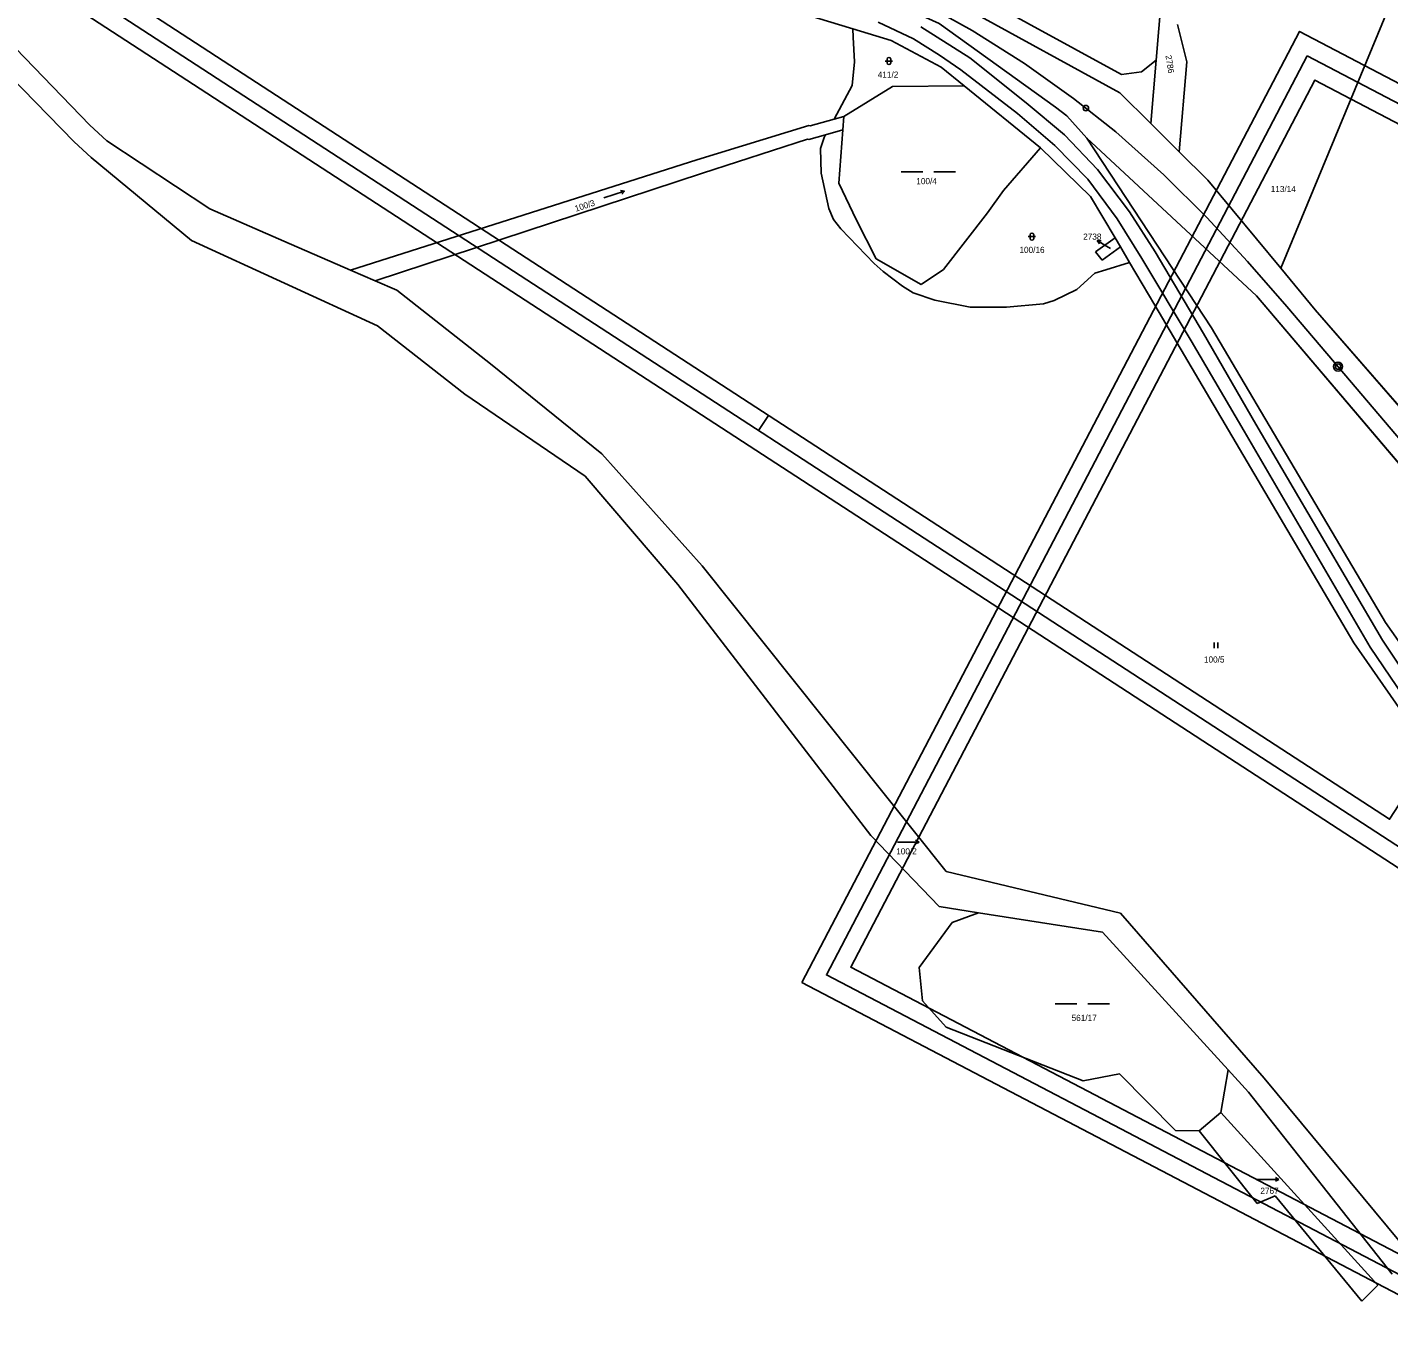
# Model space of a CAD drawing. Extents: x -866656 to -858817, y -1041816 to -1038653.
# Drawn here: x -861845.8 to -861469.1, y -1040003.5 to -1039639.2 of the extents above; entities that cross this region are included whole.
import ezdxf

# ---------------------------------------------------------------- set-up
doc = ezdxf.new("R2010")
doc.units = 0
for name, color, linetype in [('Hranice parcel', 7, 'Continuous'), ('Parcelní čísla', 7, 'Continuous'), ('Pop  PČ popisy', 7, 'Continuous'), ('SZDC', 7, 'Continuous'), ('tisk ramy', 7, 'Continuous'), ('Vnitřní kresba', 7, 'Continuous'), ('Vrstva 1', 7, 'Continuous'), ('Vrstva 53', 7, 'Continuous'), ('Vrstva 7', 7, 'Continuous'), ('Značky kultur', 7, 'Continuous')]:
    doc.layers.add(name, color=color, linetype=linetype)

msp = doc.modelspace()

# ---------------------------------------------------------------- linework, layer by layer
at = {"layer": 'Hranice parcel'}
for p, q in [((-861533.45, -1039648.33), (-861518.87, -1039477.78)), ((-861436.58, -1039554.81), (-861498.94, -1039705.92)), ((-861652.66, -1039628.93), (-861617.39, -1039639.66)), ((-861543.07, -1039652.29), (-861582.07, -1039630.93)), ((-861584.91, -1039634.69), (-861543.49, -1039657.42)), ((-861828.47, -1039666.3), (-861854.55, -1039639.33)), ((-861617.39, -1039639.66), (-861606.8, -1039642.88)), ((-861617.26, -1039642.02), (-861617.39, -1039639.66)), ((-861561.3, -1039661.32), (-861593.45, -1039638.2)), ((-861527.59, -1039638.5), (-861524.96, -1039648.76)), ((-861616.89, -1039648.8), (-861617.26, -1039642.02)), ((-861606.8, -1039642.88), (-861592.94, -1039650.28)), ((-861856.99, -1039646.19), (-861832.76, -1039670.91)), ((-861617.55, -1039655.32), (-861616.89, -1039648.8)), ((-861592.94, -1039650.28), (-861586.59, -1039655.43)), ((-861537.49, -1039651.58), (-861543.07, -1039652.29)), ((-861533.45, -1039648.33), (-861537.49, -1039651.58)), ((-861534.95, -1039665.88), (-861533.45, -1039648.33)), ((-861524.96, -1039648.76), (-861527.09, -1039673.66)), ((-861622.57, -1039664.65), (-861617.55, -1039655.32)), ((-861606.43, -1039655.59), (-861619.84, -1039663.89)), ((-861586.59, -1039655.43), (-861606.43, -1039655.59)), ((-861565.49, -1039672.56), (-861586.59, -1039655.43)), ((-861543.49, -1039657.42), (-861534.95, -1039665.88)), ((-861558.17, -1039663.76), (-861561.3, -1039661.32)), ((-861823.78, -1039670.67), (-861828.47, -1039666.3)), ((-861629.58, -1039666.45), (-861660.52, -1039675.9)), ((-861629.18, -1039666.49), (-861629.58, -1039666.45)), ((-861622.57, -1039664.65), (-861629.18, -1039666.49)), ((-861619.84, -1039663.89), (-861622.57, -1039664.65)), ((-861620.12, -1039667.64), (-861619.84, -1039663.89)), ((-861552.61, -1039669.88), (-861558.17, -1039663.76)), ((-861527.09, -1039673.66), (-861534.95, -1039665.88)), ((-861795.26, -1039689.5), (-861823.78, -1039670.67)), ((-861658.97, -1039679.58), (-861629.92, -1039670.22)), ((-861629.92, -1039670.22), (-861629.52, -1039670.26)), ((-861629.52, -1039670.26), (-861624.89, -1039668.97)), ((-861626.3, -1039672.76), (-861625.3, -1039669.74)), ((-861625.3, -1039669.74), (-861624.89, -1039668.97)), ((-861624.89, -1039668.97), (-861620.12, -1039667.64)), ((-861620.12, -1039667.64), (-861621.24, -1039682.4)), ((-861552.61, -1039669.88), (-861518.12, -1039722.41)), ((-861505.7, -1039713.51), (-861552.61, -1039669.88)), ((-861832.76, -1039670.91), (-861828.08, -1039675.28)), ((-861626.17, -1039679.57), (-861626.3, -1039672.76)), ((-861575.64, -1039684.39), (-861565.49, -1039672.56)), ((-861565.49, -1039672.56), (-861551.57, -1039686.07)), ((-861519.15, -1039681.53), (-861527.09, -1039673.66)), ((-861828.08, -1039675.28), (-861800.3, -1039698.22)), ((-861660.52, -1039675.9), (-861756.3, -1039706.43)), ((-861749.48, -1039709.37), (-861658.97, -1039679.58)), ((-861624.02, -1039689.38), (-861626.17, -1039679.57)), ((-861498.94, -1039705.92), (-861519.15, -1039681.53)), ((-861621.24, -1039682.4), (-861616.39, -1039692.61)), ((-861580.07, -1039690.56), (-861575.64, -1039684.39)), ((-861774.82, -1039698.45), (-861795.26, -1039689.5)), ((-861622.74, -1039692.46), (-861624.02, -1039689.38)), ((-861551.57, -1039686.07), (-861544.75, -1039697.52)), ((-861620.73, -1039694.96), (-861622.74, -1039692.46)), ((-861616.39, -1039692.61), (-861610.9, -1039703.26)), ((-861592.3, -1039706.27), (-861580.07, -1039690.56)), ((-861611.46, -1039704.61), (-861620.73, -1039694.96)), ((-861800.3, -1039698.22), (-861748.86, -1039721.88)), ((-861756.3, -1039706.43), (-861774.82, -1039698.45)), ((-861544.75, -1039697.52), (-861550.19, -1039701.39)), ((-861548.39, -1039703.67), (-861543.29, -1039700.02)), ((-861544.75, -1039697.52), (-861543.29, -1039700.02)), ((-861543.29, -1039700.02), (-861540.8, -1039704.27)), ((-861608.94, -1039706.76), (-861611.46, -1039704.61)), ((-861610.9, -1039703.26), (-861598.46, -1039710.36)), ((-861550.19, -1039701.39), (-861548.39, -1039703.67)), ((-861540.8, -1039704.27), (-861547.37, -1039706.35)), ((-861533.81, -1039716.08), (-861540.8, -1039704.27)), ((-861749.48, -1039709.37), (-861756.3, -1039706.43)), ((-861603.59, -1039710.89), (-861608.94, -1039706.76)), ((-861598.46, -1039710.36), (-861592.3, -1039706.27)), ((-861550.4, -1039707.31), (-861555.43, -1039711.8)), ((-861547.37, -1039706.35), (-861550.4, -1039707.31)), ((-861489.43, -1039717.4), (-861498.94, -1039705.92)), ((-861743.48, -1039711.96), (-861749.48, -1039709.37)), ((-861717.64, -1039732.32), (-861743.48, -1039711.96)), ((-861600.68, -1039712.72), (-861603.59, -1039710.89)), ((-861555.43, -1039711.8), (-861561.67, -1039714.87)), ((-861594.69, -1039714.78), (-861600.68, -1039712.72)), ((-861584.92, -1039716.7), (-861594.69, -1039714.78)), ((-861564.66, -1039715.76), (-861574.83, -1039716.7)), ((-861561.67, -1039714.87), (-861564.66, -1039715.76)), ((-861381.07, -1039860.23), (-861505.7, -1039713.51)), ((-861574.83, -1039716.7), (-861584.92, -1039716.7)), ((-861478.76, -1039809.5), (-861533.81, -1039716.08)), ((-861392.94, -1039828.48), (-861489.43, -1039717.4)), ((-861748.86, -1039721.88), (-861724.72, -1039740.72)), ((-861518.12, -1039722.41), (-861470.04, -1039803.94)), ((-861686.84, -1039757.23), (-861717.64, -1039732.32)), ((-861724.72, -1039740.72), (-861691.45, -1039763.43)), ((-861659.01, -1039788.2), (-861686.84, -1039757.23)), ((-861691.45, -1039763.43), (-861665.82, -1039793.44)), ((-861591.53, -1039872.8), (-861659.01, -1039788.2)), ((-861665.82, -1039793.44), (-861612.38, -1039862.85)), ((-861470.04, -1039803.94), (-861445.44, -1039838.96)), ((-861451.97, -1039848.17), (-861478.76, -1039809.5)), ((-861612.38, -1039862.85), (-861593.52, -1039882.53)), ((-861543.35, -1039884.36), (-861591.53, -1039872.8)), ((-861593.52, -1039882.53), (-861582.58, -1039884.23)), ((-861589.86, -1039886.94), (-861582.58, -1039884.23)), ((-861582.58, -1039884.23), (-861548.31, -1039889.55)), ((-861503.53, -1039930.01), (-861543.35, -1039884.36)), ((-861599.05, -1039899.34), (-861589.86, -1039886.94)), ((-861548.31, -1039889.55), (-861513.5, -1039927.72)), ((-861598.12, -1039908.55), (-861599.05, -1039899.34)), ((-861591.56, -1039915.87), (-861598.12, -1039908.55)), ((-861553.69, -1039930.74), (-861591.56, -1039915.87)), ((-861543.61, -1039928.79), (-861553.69, -1039930.74)), ((-861528.06, -1039944.46), (-861543.61, -1039928.79)), ((-861513.5, -1039927.72), (-861515.6, -1039939.51)), ((-861513.5, -1039927.72), (-861507.89, -1039933.86)), ((-861462.7, -1039979.24), (-861503.53, -1039930.01)), ((-861507.89, -1039933.86), (-861468.16, -1039984.18)), ((-861515.6, -1039939.51), (-861521.51, -1039944.51)), ((-861515.6, -1039939.51), (-861472.17, -1039987.24)), ((-861521.51, -1039944.51), (-861528.06, -1039944.46)), ((-861505.48, -1039964.69), (-861521.51, -1039944.51)), ((-861500.57, -1039962.52), (-861505.48, -1039964.69)), ((-861476.51, -1039991.66), (-861500.57, -1039962.52)), ((-861472.17, -1039987.24), (-861476.51, -1039991.66))]:
    msp.add_line(p, q, dxfattribs=at)
at = {"layer": 'Pop  PČ popisy'}
for p, q in [((-861547.18, -1039699.77), (-861549.75, -1039698.22)), ((-861549.75, -1039698.22), (-861548.64, -1039698.31)), ((-861549.75, -1039698.22), (-861549.15, -1039699.17)), ((-861546.12, -1039700.42), (-861547.18, -1039699.77))]:
    msp.add_line(p, q, dxfattribs=at)
at = {"layer": 'SZDC'}
for points in [[(-861815.33, -1039397.99), (-861816.53, -1039408.19), (-861817.32, -1039414.91), (-861813.7, -1039438.87), (-861805.31, -1039452.81), (-861794.94, -1039459.16), (-861778.03, -1039466.96), (-861788.92, -1039482.88), (-861767.19, -1039513.52), (-861754.63, -1039529.43), (-861729.85, -1039553), (-861707.85, -1039572.19), (-861683.49, -1039587.43), (-861648.26, -1039601.57), (-861584.91, -1039634.69), (-861543.49, -1039657.42), (-861534.95, -1039665.88), (-861527.09, -1039673.66), (-861519.15, -1039681.53), (-861498.94, -1039705.92), (-861489.43, -1039717.4), (-861392.94, -1039828.48)], [(-861236.71, -1040010.09), (-861295.08, -1039961.46), (-861327.14, -1039923.72), (-861355.62, -1039890.18), (-861362.07, -1039906.25), (-861375.91, -1039876.55), (-861379.94, -1039865.44), (-861377.18, -1039864.81), (-861381.07, -1039860.23), (-861505.7, -1039713.51), (-861552.61, -1039669.88), (-861558.17, -1039663.76), (-861561.3, -1039661.32), (-861593.45, -1039638.2), (-861610.89, -1039630.24), (-861649.01, -1039618.14), (-861669.39, -1039610.88), (-861739.98, -1039582.51), (-861736.58, -1039570.11), (-861761.11, -1039550.44), (-861785.99, -1039518.1), (-861810.72, -1039466.47), (-861837.37, -1039424.62), (-861848.52, -1039406.82)]]:
    msp.add_lwpolyline(points, dxfattribs=at)
at = {"layer": 'tisk ramy'}
msp.add_line((-861640.74, -1039746.61), (-861643.46, -1039750.8), dxfattribs=at)
for points in [[(-862350.36, -1039297.02), (-861294.1, -1039983.97), (-861132.18, -1039735), (-862188.44, -1039048.05)], [(-862186.98, -1039054.97), (-861139.1, -1039736.46), (-861295.57, -1039977.05), (-862343.44, -1039295.55)], [(-862336.53, -1039294.09), (-861468.88, -1039858.37), (-861317.86, -1039626.16), (-862185.51, -1039061.88)], [(-862185.51, -1039061.88), (-861317.86, -1039626.16), (-861468.88, -1039858.37), (-862336.53, -1039294.09)], [(-861631.44, -1039903.51), (-860515.05, -1040487.66), (-860377.36, -1040224.52), (-861493.75, -1039640.37)], [(-861491.64, -1039647.11), (-860384.11, -1040226.63), (-860517.16, -1040480.91), (-861624.69, -1039901.4)], [(-861617.95, -1039899.29), (-860700.91, -1040379.13), (-860572.48, -1040133.7), (-861489.53, -1039653.85)], [(-861489.53, -1039653.85), (-860572.48, -1040133.7), (-860700.91, -1040379.13), (-861617.95, -1039899.29)]]:
    msp.add_lwpolyline(points, close=True, dxfattribs=at)
at = {"layer": 'Vnitřní kresba'}
for p, q in [((-861610.32, -1039637.8), (-861600.56, -1039642.41)), ((-861585.02, -1039647.68), (-861598.52, -1039639.12)), ((-861600.56, -1039642.41), (-861593.39, -1039646.93)), ((-861593.39, -1039646.93), (-861587.47, -1039651.01)), ((-861569.38, -1039660.17), (-861585.02, -1039647.68)), ((-861587.47, -1039651.01), (-861571.78, -1039663.11)), ((-861571.78, -1039663.11), (-861561.47, -1039671.94)), ((-861558.85, -1039668.97), (-861569.38, -1039660.17)), ((-861549.71, -1039678.6), (-861558.85, -1039668.97)), ((-861561.47, -1039671.94), (-861552.35, -1039681.24)), ((-861552.35, -1039681.24), (-861544.21, -1039692.28)), ((-861540.87, -1039690.33), (-861549.71, -1039678.6)), ((-861544.21, -1039692.28), (-861537.44, -1039703.22)), ((-861533.7, -1039701.36), (-861540.87, -1039690.33)), ((-861537.44, -1039703.22), (-861523.75, -1039725.99)), ((-861520.37, -1039723.93), (-861533.7, -1039701.36)), ((-861523.75, -1039725.99), (-861509.07, -1039750.98)), ((-861505.92, -1039749.02), (-861520.37, -1039723.93)), ((-861470.88, -1039808.83), (-861505.92, -1039749.02)), ((-861509.07, -1039750.98), (-861474.24, -1039810.76)), ((-861458.46, -1039827.33), (-861470.88, -1039808.83)), ((-861474.24, -1039810.76), (-861461.4, -1039829.63))]:
    msp.add_line(p, q, dxfattribs=at)
at = {"layer": 'Vrstva 1'}
for points in [[(-861629.98, -1039617.19), (-861614.37, -1039624.37), (-861599.2, -1039631.91), (-861584.31, -1039640.17), (-861569.86, -1039649.29), (-861556.31, -1039658.9), (-861544.58, -1039668.2), (-861531.3, -1039680.04), (-861519.43, -1039691.88), (-861508.19, -1039704.07), (-861497.3, -1039716.49), (-861486.21, -1039729.46)], [(-861486.21, -1039729.46), (-861460.57, -1039759.68), (-861432.89, -1039792.27), (-861404.44, -1039825.72), (-861376.92, -1039858.09), (-861369.7, -1039866.59), (-861349.99, -1039889.73), (-861324.27, -1039919.88)]]:
    msp.add_lwpolyline(points, dxfattribs=at)
at = {"layer": 'Vrstva 53'}
for points in [[(-861815.33, -1039397.99), (-861816.53, -1039408.19), (-861817.32, -1039414.91), (-861813.7, -1039438.87), (-861805.31, -1039452.81), (-861794.94, -1039459.16), (-861778.03, -1039466.96), (-861788.92, -1039482.88), (-861767.19, -1039513.52), (-861754.63, -1039529.43), (-861729.85, -1039553), (-861707.85, -1039572.19), (-861683.49, -1039587.43), (-861648.26, -1039601.57), (-861584.91, -1039634.69), (-861543.49, -1039657.42), (-861534.95, -1039665.88), (-861527.09, -1039673.66), (-861519.15, -1039681.53), (-861498.94, -1039705.92), (-861489.43, -1039717.4), (-861392.94, -1039828.48)], [(-861236.71, -1040010.09), (-861295.08, -1039961.46), (-861327.14, -1039923.72), (-861355.62, -1039890.18), (-861362.07, -1039906.25), (-861375.91, -1039876.55), (-861379.94, -1039865.44), (-861377.18, -1039864.81), (-861381.07, -1039860.23), (-861505.7, -1039713.51), (-861552.61, -1039669.88), (-861558.17, -1039663.76), (-861561.3, -1039661.32), (-861593.45, -1039638.2), (-861610.89, -1039630.24), (-861649.01, -1039618.14), (-861669.39, -1039610.88), (-861739.98, -1039582.51), (-861736.58, -1039570.11), (-861761.11, -1039550.44), (-861785.99, -1039518.1), (-861810.72, -1039466.47), (-861837.37, -1039424.62), (-861848.52, -1039406.82)]]:
    msp.add_lwpolyline(points, dxfattribs=at)
at = {"layer": 'Vrstva 7'}
for centre, radius in [((-861552.89, -1039661.61), 0.75), ((-861483.12, -1039733.1), 1.25), ((-861483.12, -1039733.1), 0.752)]:
    msp.add_circle(centre, radius, dxfattribs=at)
at = {"layer": 'Značky kultur'}
for p, q in [((-861607.89, -1039648.07), (-861607.89, -1039649.07)), ((-861606.89, -1039649.07), (-861606.89, -1039648.07)), ((-861608.39, -1039648.57), (-861606.39, -1039648.57)), ((-861603.99, -1039679.23), (-861597.99, -1039679.23)), ((-861594.99, -1039679.23), (-861588.99, -1039679.23)), ((-861686.24, -1039686.45), (-861680.54, -1039684.6)), ((-861680.54, -1039684.6), (-861681.62, -1039684.42)), ((-861680.54, -1039684.6), (-861681.31, -1039685.38)), ((-861568.33, -1039696.66), (-861568.33, -1039697.66)), ((-861567.33, -1039697.66), (-861567.33, -1039696.66)), ((-861568.83, -1039697.16), (-861566.83, -1039697.16)), ((-861517.4, -1039810.97), (-861517.4, -1039809.47)), ((-861516.4, -1039810.97), (-861516.4, -1039809.47)), ((-861605.04, -1039864.65), (-861599.04, -1039864.65)), ((-861599.04, -1039864.65), (-861600.02, -1039864.15)), ((-861599.04, -1039864.65), (-861600.02, -1039865.15)), ((-861561.37, -1039909.41), (-861555.37, -1039909.41)), ((-861552.37, -1039909.41), (-861546.37, -1039909.41)), ((-861505.5, -1039957.99), (-861499.5, -1039957.99)), ((-861499.5, -1039957.99), (-861500.48, -1039957.49)), ((-861499.5, -1039957.99), (-861500.48, -1039958.49))]:
    msp.add_line(p, q, dxfattribs=at)
for centre, start, end in [((-861607.39, -1039648.07), 0, 180), ((-861607.39, -1039649.07), 180, 359.9879), ((-861567.83, -1039696.66), 0, 180), ((-861567.83, -1039697.66), 180, 359.9879)]:
    msp.add_arc(centre, 0.5, start, end, dxfattribs=at)

# ---------------------------------------------------------------- texts
at = {"layer": 'Parcelní čísla'}
for s, rotation, p in [('2786', 279, (-861530.88, -1039647.09)), ('100/3', 18, (-861693.97, -1039690.28))]:
    msp.add_text(s, height=1.7, rotation=rotation, dxfattribs=at).set_placement(p)
for s, p in [('411/2', (-861610.47, -1039653.19)), ('100/4', (-861599.81, -1039682.65)), ('113/14', (-861501.76, -1039684.83)), ('2738', (-861553.64, -1039698.01)), ('100/16', (-861571.27, -1039701.67)), ('100/5', (-861520.23, -1039815)), ('100/2', (-861605.36, -1039868.06)), ('561/17', (-861556.84, -1039914.15)), ('2767', (-861504.62, -1039961.99))]:
    msp.add_text(s, height=1.7, dxfattribs=at).set_placement(p)

doc.saveas('drawing.dxf')
